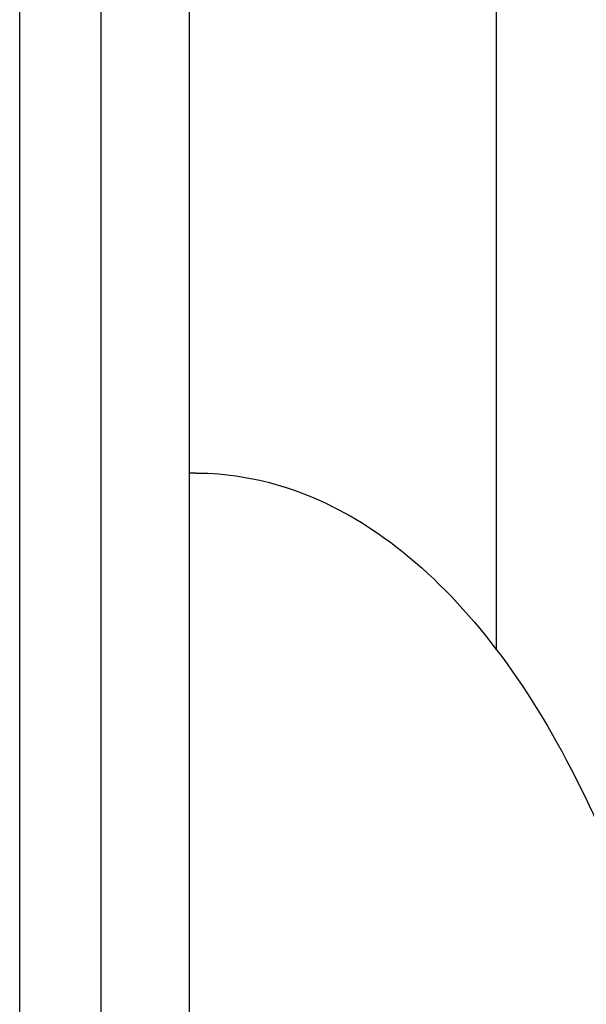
# Model space of a CAD drawing. Header units: inches. Extents: x 24 to 1128, y -69 to 748.
# Tile 634 of 656: x 722 to 733, y 628 to 646. Entities that reach past the tile are written whole.
import ezdxf

# ---------------------------------------------------------------- set-up
doc = ezdxf.new("R2010")
doc.units = ezdxf.units.IN
doc.header["$LTSCALE"] = 32
doc.header["$MEASUREMENT"] = 0
doc.layers.add('Visible (ANSI)', color=7, linetype='Continuous', lineweight=30)

msp = doc.modelspace()

# ---------------------------------------------------------------- linework, layer by layer
at = {"layer": 'Visible (ANSI)'}
for p, q in [((723.65563, 589.16853), (723.65563, 686.41146)), ((722.15563, 588.41853), (722.15563, 684.91146)), ((725.28063, 680.23103), (725.28063, 589.16853)), ((730.94063, 654.58853), (730.94063, 634.17124)), ((725.40563, 637.41853), (725.28063, 637.41853))]:
    msp.add_line(p, q, dxfattribs=at)
msp.add_open_spline([(725.40563, 637.41853), (725.96463, 637.41853), (726.52324, 637.32847), (727.6529, 636.96453), (728.22134, 636.67757), (729.39119, 635.87134), (729.98413, 635.32268), (731.08873, 634.02451), (731.60065, 633.27472), (732.53331, 631.60313), (732.95399, 630.68123), (733.37544, 629.55077), (733.42638, 629.41007), (733.47628, 629.26807)], degree=3, knots=[0, 0, 0, 0, 0.159713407, 0.159713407, 0.331843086, 0.331843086, 0.531261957, 0.531261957, 0.730680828, 0.730680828, 0.930099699, 0.930099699, 0.958133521, 0.958133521, 0.958133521, 0.958133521], dxfattribs=at)

doc.saveas('drawing.dxf')
